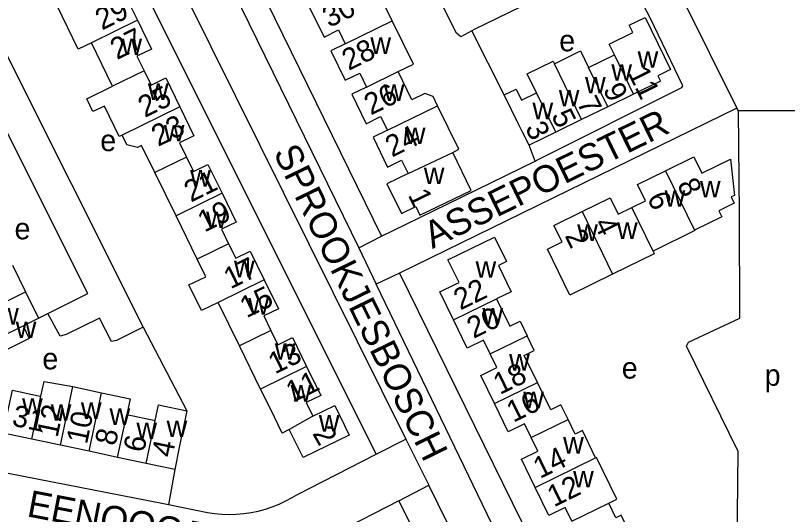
# Model space of a CAD drawing. Extents: x 159441 to 162086, y 388175 to 389787.
# Drawn here: x 161694.2 to 161838.6, y 388530.4 to 388623.7 of the extents above; entities that cross this region are included whole.
import ezdxf

# ---------------------------------------------------------------- set-up
doc = ezdxf.new("R2010")
doc.units = 0
for name, color, linetype in [('BLT_Basislijn', 7, 'Continuous'), ('BLT_Bebouwing', 7, 'Continuous'), ('BLT_Centroide', 7, 'Continuous'), ('BLT_Huisnummer', 7, 'Continuous'), ('BLT_Huisnummer_ tussenligend', 7, 'Continuous'), ('BLT_Onderverdeling_panden', 7, 'Continuous'), ('BLT_Straatnaam', 7, 'Continuous')]:
    doc.layers.add(name, color=color, linetype=linetype)

msp = doc.modelspace()

# ---------------------------------------------------------------- linework, layer by layer
at = {"layer": 'BLT_Basislijn'}
for p, q in [((161705.87, 388667.98), (161767.18, 388544.52)), ((161800.65, 388663.59), (161829.12, 388606.33)), ((161785.62, 388608.84), (161779.55, 388620.77)), ((161758.4, 388580.27), (161762.65, 388582.4)), ((161758.4, 388580.27), (161761.63, 388573.44)), ((161766.01, 388575.54), (161761.63, 388573.44)), ((161761.67, 388541.67), (161767.18, 388544.52)), ((161767.18, 388544.52), (161771.49, 388535.88)), ((161765.89, 388532.98), (161771.49, 388535.88)), ((161765.89, 388532.98), (161746.71, 388523.17))]:
    msp.add_line(p, q, dxfattribs=at)
for points in [[(161705.83, 388698.4), (161703.83, 388696.17), (161703.67, 388695.55), (161703.52, 388692.57), (161704.25, 388690.87), (161758.4, 388580.27)], [(161705.83, 388698.4), (161762.65, 388582.4)], [(161779.55, 388620.77), (161777.5, 388619.65), (161776.7, 388620.38), (161744.51, 388684.36), (161750.03, 388686.97)], [(161761.67, 388541.67), (161721.66, 388621.74), (161699.94, 388664.93)], [(161675.47, 388649.04), (161675.89, 388648.83), (161677.43, 388646.38), (161718.1, 388565.45)], [(161700.24, 388567.96), (161707.73, 388571.69), (161673.2, 388640.55), (161672.73, 388640.65), (161660.17, 388634.37), (161652.91, 388630.82), (161647.97, 388628.23)], [(161806.72, 388634.36), (161806.19, 388633.81), (161779.99, 388621.01), (161779.55, 388620.77)], [(161791.4, 388596.45), (161791.95, 388596.72), (161818.81, 388610.19), (161819.02, 388610.52), (161812.98, 388623.09), (161807.36, 388633.88), (161806.72, 388634.36)], [(161829.12, 388606.33), (161766.01, 388575.54)], [(161829.44, 388605.81), (161829.12, 388606.33)], [(161841.3, 388605.81), (161829.44, 388605.81)], [(161829.58, 388586.6), (161829.44, 388605.81)], [(161791.4, 388596.45), (161790.24, 388599.4)], [(161762.65, 388582.4), (161767.24, 388584.68), (161772.36, 388587.15), (161791.4, 388596.45)], [(161830.47, 388509.89), (161829.04, 388512.75), (161829.36, 388542.18), (161819.66, 388561.9), (161820.07, 388562.63), (161829.65, 388567.12), (161829.58, 388586.6)], [(161766.01, 388575.54), (161792.31, 388522), (161802.85, 388500), (161810.18, 388485.06)], [(161802.39, 388488.47), (161797.1, 388500), (161761.63, 388573.44)], [(161698.52, 388567.08), (161700.24, 388567.96)], [(161718.1, 388565.45), (161713.13, 388562.92), (161712.18, 388562.73), (161709.92, 388567.12), (161703.72, 388564.05), (161702.57, 388563.74), (161700.24, 388567.96)], [(161718.1, 388565.45), (161726.27, 388549.8)], [(161682.54, 388559.38), (161682.69, 388558.28), (161682.76, 388557.21), (161682.74, 388556.13), (161682.7, 388555.61), (161682.37, 388545.64), (161682.35, 388544.95), (161682.4, 388544.26), (161682.54, 388543.58), (161682.76, 388542.92), (161683.04, 388542.29), (161683.4, 388541.7), (161683.83, 388541.16), (161684.31, 388540.67), (161684.85, 388540.23), (161685.44, 388539.86), (161686.06, 388539.57), (161686.71, 388539.34), (161687.39, 388539.19), (161687.69, 388539.15), (161721.9, 388532.46), (161722.81, 388532.27)], [(161722.81, 388532.27), (161730.09, 388530.77), (161731.45, 388530.58), (161732.82, 388530.46), (161734.19, 388530.42), (161735.56, 388530.46), (161736.92, 388530.59), (161738.28, 388530.79), (161739.62, 388531.07), (161740.94, 388531.43), (161742.24, 388531.86), (161743.52, 388532.37), (161744.76, 388532.95), (161745.96, 388533.61), (161746.8, 388534.12), (161761.67, 388541.67)], [(161724, 388538.84), (161722.81, 388532.27)], [(161799.95, 388477.46), (161789.13, 388500), (161771.49, 388535.88)], [(161794.99, 388474.8), (161782.61, 388500), (161765.89, 388532.98)]]:
    msp.add_lwpolyline(points, dxfattribs=at)
at = {"layer": 'BLT_Bebouwing'}
for p, q in [((161800.06, 388604.2), (161795.24, 388601.84)), ((161795.24, 388601.84), (161790.24, 388599.4)), ((161695.63, 388565.67), (161698.52, 388567.08))]:
    msp.add_line(p, q, dxfattribs=at)
for points in [[(161764.68, 388622.66), (161760.72, 388630.76), (161760.38, 388630.59)], [(161710.37, 388629.52), (161711.68, 388626.85), (161714.38, 388628.17), (161717.02, 388622.77)], [(161708.4, 388618.57), (161705.96, 388617.35), (161702.01, 388625.43), (161704.46, 388626.63)], [(161751.93, 388626.49), (161749.22, 388625.16), (161751.92, 388619.63), (161754.63, 388620.95), (161755.88, 388618.38)], [(161717.02, 388622.77), (161719.65, 388617.37), (161716.93, 388616.03), (161718.26, 388613.34)], [(161806.2, 388616.32), (161805.22, 388618.32), (161809.66, 388620.49), (161808.99, 388621.84), (161811.95, 388623.29), (161816.72, 388613.58), (161814.31, 388612.4), (161814.8, 388611.4), (161809.8, 388608.96)], [(161765.75, 388613.17), (161768.62, 388614.57), (161764.68, 388622.66)], [(161712.38, 388610.45), (161708.4, 388618.57)], [(161755.88, 388618.38), (161753.17, 388617.06), (161755.87, 388611.55), (161758.59, 388612.87), (161759.84, 388610.29)], [(161794.99, 388614.65), (161799.85, 388617.02), (161801.38, 388613.96)], [(161801.38, 388613.96), (161806.2, 388616.32)], [(161791.65, 388609.21), (161789.91, 388612.77), (161794.75, 388615.14), (161794.99, 388614.65)], [(161718.26, 388613.34), (161719.58, 388610.65), (161722.3, 388611.99), (161724.94, 388606.59)], [(161773.14, 388606.79), (161772.3, 388608.52), (161770.77, 388609.05), (161768.34, 388607.87), (161765.75, 388613.17)], [(161714.16, 388601.29), (161713.62, 388601.02), (161710.83, 388606.74), (161708.69, 388605.69), (161707.53, 388608.07), (161712.38, 388610.45)], [(161759.84, 388610.29), (161757.12, 388608.97), (161759.81, 388603.43), (161762.49, 388604.76), (161763.77, 388602.23)], [(161785.62, 388608.84), (161787.82, 388609.91), (161788.84, 388607.83), (161791.65, 388609.21)], [(161790.24, 388599.4), (161789.03, 388601.88), (161788.36, 388603.24), (161785.62, 388608.84)], [(161809.8, 388608.96), (161804.98, 388606.6)], [(161724.94, 388606.59), (161727.58, 388601.19), (161724.87, 388599.87), (161726.18, 388597.18)], [(161775.97, 388598.04), (161777.11, 388598.67), (161773.14, 388606.79)], [(161804.98, 388606.6), (161800.06, 388604.2)], [(161720.27, 388594.3), (161717.8, 388599.36), (161717, 388598.96), (161715.03, 388599.51), (161714.16, 388601.29)], [(161763.77, 388602.23), (161761.07, 388600.89), (161763.75, 388595.33), (161766.42, 388596.65), (161767.66, 388594.14)], [(161726.18, 388597.18), (161727.49, 388594.5), (161730.2, 388595.82), (161732.84, 388590.43)], [(161779.41, 388590.96), (161775.97, 388598.04)], [(161815.78, 388594.65), (161821.03, 388597.23), (161822.53, 388594.17), (161827.94, 388596.82), (161828.65, 388590.04), (161828.05, 388589.75), (161828.62, 388588.58), (161825.72, 388587.17), (161826.28, 388586.02), (161821.19, 388583.53)], [(161724.23, 388586.21), (161720.27, 388594.3)], [(161767.66, 388594.14), (161763.68, 388592.17), (161766.37, 388586.63), (161769.06, 388587.94), (161769.85, 388586.32), (161779.41, 388590.96)], [(161809.46, 388587.77), (161812.03, 388589.03), (161810.53, 388592.09), (161815.78, 388594.65)], [(161732.84, 388590.43), (161735.48, 388585.03), (161732.76, 388583.7), (161734.07, 388581.01)], [(161800.15, 388587), (161805.4, 388589.57), (161806.9, 388586.51), (161809.46, 388587.77)], [(161805.87, 388575.33), (161797.89, 388571.42), (161793.67, 388580.02), (161796.41, 388581.36), (161794.91, 388584.42), (161800.15, 388587)], [(161728.18, 388578.13), (161724.23, 388586.21)], [(161821.19, 388583.53), (161821.23, 388583.46), (161813.43, 388579.64)], [(161734.07, 388581.01), (161735.39, 388578.31), (161738.11, 388579.64), (161740.74, 388574.25)], [(161776.5, 388573.44), (161777.15, 388573.76), (161775.09, 388577.98), (161783.8, 388582.23), (161786.03, 388577.67), (161784.52, 388576.93)], [(161813.43, 388579.64), (161813.67, 388579.15), (161805.87, 388575.33)], [(161732.13, 388570.05), (161728.98, 388568.51), (161726.65, 388573.3), (161729.79, 388574.83), (161728.18, 388578.13)], [(161693.68, 388576.99), (161696.1, 388572.05)], [(161784.52, 388576.93), (161786.92, 388572), (161784.19, 388570.69)], [(161740.74, 388574.25), (161743.37, 388568.86), (161740.64, 388567.52), (161741.97, 388564.82)], [(161776.13, 388566.76), (161773.57, 388572.01), (161776.5, 388573.44)], [(161696.1, 388572.05), (161698.52, 388567.08)], [(161736.1, 388561.94), (161732.13, 388570.05)], [(161784.19, 388570.69), (161786.67, 388565.61), (161788.56, 388566.53), (161789.89, 388563.8)], [(161783, 388560.44), (161781.76, 388563.01), (161778.69, 388561.51), (161776.13, 388566.76)], [(161695.63, 388565.67), (161696.8, 388563.28), (161692.79, 388561.31), (161691.63, 388563.68)], [(161741.97, 388564.82), (161743.29, 388562.12), (161746.02, 388563.46), (161748.65, 388558.07)], [(161791.83, 388555.06), (161789.34, 388560.15), (161791.23, 388561.07), (161789.89, 388563.8)], [(161740.05, 388553.86), (161736.1, 388561.94)], [(161783.76, 388551.13), (161781.2, 388556.39), (161784.25, 388557.88), (161783, 388560.44)], [(161748.65, 388558.07), (161751.29, 388552.68), (161748.57, 388551.35), (161749.82, 388548.79)], [(161698.98, 388552.51), (161699.59, 388555.28), (161704.95, 388554.32)], [(161797.54, 388548.16), (161796.19, 388550.9), (161794.31, 388549.98), (161791.83, 388555.06)], [(161697.28, 388544.5), (161691.94, 388545.63), (161693.64, 388553.65), (161698.53, 388552.61), (161698.98, 388552.51)], [(161704.95, 388554.32), (161710.29, 388553.18)], [(161745.41, 388546.3), (161744.06, 388545.64), (161741.87, 388550.14), (161740.05, 388553.86)], [(161710.29, 388553.18), (161715.64, 388552.05), (161715.01, 388549.12)], [(161720.36, 388547.98), (161720.98, 388550.92), (161726.27, 388549.8)], [(161749.82, 388548.79), (161753.9, 388550.78), (161756.6, 388545.25), (161747.98, 388541.05), (161745.41, 388546.3)], [(161790.63, 388544.79), (161789.38, 388547.36), (161786.33, 388545.87), (161783.76, 388551.13)], [(161715.01, 388549.12), (161720.36, 388547.98)], [(161726.27, 388549.8), (161724.85, 388542.93), (161724, 388538.84)], [(161802.7, 388541.03), (161800.23, 388546.11), (161798.86, 388545.44), (161797.54, 388548.16)], [(161791.38, 388535.49), (161788.82, 388540.74), (161791.88, 388542.23), (161790.63, 388544.79)], [(161702.63, 388543.37), (161697.28, 388544.5)], [(161707.97, 388542.23), (161702.63, 388543.37)], [(161713.32, 388541.1), (161707.97, 388542.23)], [(161718.66, 388539.97), (161713.32, 388541.1)], [(161805.17, 388532.54), (161806.68, 388533.28), (161802.85, 388541.1), (161802.7, 388541.03)], [(161724, 388538.84), (161718.66, 388539.97)], [(161798.27, 388529.15), (161797.01, 388531.73), (161793.95, 388530.23), (161791.38, 388535.49)], [(161809.97, 388525.21), (161807.49, 388530.29), (161806.5, 388529.81), (161805.17, 388532.54)]]:
    msp.add_lwpolyline(points, dxfattribs=at)
at = {"layer": 'BLT_Onderverdeling_panden'}
for p, q in [((161717.02, 388622.77), (161708.4, 388618.57)), ((161755.88, 388618.38), (161764.68, 388622.66)), ((161809.8, 388608.96), (161806.2, 388616.32)), ((161800.06, 388604.2), (161794.99, 388614.65)), ((161718.26, 388613.34), (161712.38, 388610.45)), ((161759.84, 388610.29), (161765.75, 388613.17)), ((161804.98, 388606.6), (161801.38, 388613.96)), ((161795.24, 388601.84), (161791.65, 388609.21)), ((161724.94, 388606.59), (161714.16, 388601.29)), ((161763.77, 388602.23), (161773.14, 388606.79)), ((161726.18, 388597.18), (161720.27, 388594.3)), ((161767.66, 388594.14), (161775.97, 388598.04)), ((161815.78, 388594.65), (161821.19, 388583.53)), ((161732.84, 388590.43), (161724.23, 388586.21)), ((161800.15, 388587), (161805.87, 388575.33)), ((161813.43, 388579.64), (161809.46, 388587.77)), ((161734.07, 388581.01), (161728.18, 388578.13)), ((161740.74, 388574.25), (161732.13, 388570.05)), ((161685.92, 388566.94), (161696.1, 388572.05)), ((161776.13, 388566.76), (161784.19, 388570.69)), ((161691.63, 388563.68), (161695.63, 388565.67)), ((161741.97, 388564.82), (161736.1, 388561.94)), ((161783, 388560.44), (161789.89, 388563.8)), ((161748.65, 388558.07), (161740.05, 388553.86)), ((161783.76, 388551.13), (161791.83, 388555.06)), ((161702.63, 388543.37), (161704.95, 388554.32)), ((161697.28, 388544.5), (161698.98, 388552.51)), ((161707.97, 388542.23), (161710.29, 388553.18)), ((161713.32, 388541.1), (161715.01, 388549.12)), ((161718.66, 388539.97), (161720.36, 388547.98)), ((161749.82, 388548.79), (161745.41, 388546.3)), ((161790.63, 388544.79), (161797.54, 388548.16)), ((161791.38, 388535.49), (161802.7, 388541.03)), ((161798.27, 388529.15), (161805.17, 388532.54))]:
    msp.add_line(p, q, dxfattribs=at)

# ---------------------------------------------------------------- texts
at = {"layer": 'BLT_Centroide'}
for s, p in [('e', (161795.89, 388616.96)), ('w', (161714.03, 388616.28)), ('w', (161760.58, 388616.47)), ('w', (161810.55, 388613.88)), ('w', (161805.64, 388611.47)), ('w', (161800.72, 388609.09)), ('w', (161718.98, 388607.88)), ('w', (161763.08, 388607.69)), ('w', (161795.81, 388606.69)), ('w', (161790.89, 388604.28)), ('w', (161721.95, 388600.12)), ('w', (161767.02, 388599.62)), ('e', (161710.07, 388598.31)), ('w', (161726.88, 388591.69)), ('w', (161770.57, 388592.16)), ('w', (161822.2, 388589.67)), ('w', (161815.59, 388587.91)), ('w', (161729.86, 388583.95)), ('e', (161694.04, 388581.83)), ('w', (161799.25, 388581.55)), ('w', (161806.69, 388581.91)), ('w', (161735.07, 388574.75)), ('w', (161780.25, 388574.67)), ('w', (161737.75, 388567.77)), ('w', (161690.97, 388565.91)), ('w', (161781.53, 388565.91)), ('w', (161694.26, 388563.38)), ('w', (161742.7, 388559.34)), ('e', (161699.24, 388557.54)), ('w', (161786.52, 388557.31)), ('e', (161807.59, 388555.81)), ('p', (161834.3, 388554.47)), ('w', (161745.67, 388551.53)), ('w', (161695.45, 388549.06)), ('w', (161789.17, 388550.28)), ('w', (161700.8, 388547.94)), ('w', (161706.45, 388548.28)), ('w', (161711.8, 388547.16)), ('w', (161722.47, 388544.88)), ('w', (161750.94, 388545.91)), ('w', (161716.83, 388544.53)), ('w', (161796.62, 388541.81)), ('w', (161798.49, 388535.47))]:
    msp.add_text(s, height=4, dxfattribs=at).set_placement(p)
at = {"layer": 'BLT_Huisnummer'}
for s, rotation, p in [('27', 26.0328, (161713.18, 388615.31)), ('28', 26.2599, (161756.52, 388613.28)), ('11', 296.0643, (161808.65, 388612.95)), ('7', 296.0643, (161799.11, 388607.38)), ('23', 26.0328, (161720.88, 388599.09)), ('24', 26.2599, (161764.62, 388597.09)), ('3', 296.0643, (161789.44, 388602.68)), ('8', 296.0832, (161817.85, 388592.07)), ('1', 295.8993, (161767.53, 388590.14)), ('19', 26.0328, (161729.53, 388583.07)), ('2', 296.0832, (161796.87, 388582.51)), ('22', 26.0478, (161777.39, 388568.51)), ('15', 26.0328, (161737.43, 388567.07)), ('18', 26.0478, (161784.81, 388552.74)), ('11', 26.0328, (161746.05, 388551.26)), ('31', 348.3083, (161693.39, 388547.06)), ('8', 78.3083, (161712.93, 388543.12)), ('2', 299.7533, (161749.65, 388545.57)), ('4', 78.3083, (161723.54, 388540.93)), ('14', 26.0478, (161792.28, 388537.04))]:
    msp.add_text(s, height=4, rotation=rotation, dxfattribs=at).set_placement(p)
at = {"layer": 'BLT_Huisnummer_ tussenligend'}
for s, rotation, p in [('30', 26.2599, (161752.87, 388621.29)), ('29', 26.0328, (161710.38, 388620.83)), ('25', 26.0328, (161718.39, 388604.5)), ('26', 26.2599, (161760.67, 388604.95)), ('9', 296.0643, (161804, 388609.87)), ('5', 296.0643, (161794.33, 388604.97)), ('21', 26.0328, (161727, 388588.68)), ('6', 296.0832, (161812.23, 388589.59)), ('4', 296.0832, (161802.26, 388584.8)), ('17', 26.0328, (161734.4, 388572.46)), ('20', 26.0478, (161779.87, 388563.21)), ('13', 26.0328, (161742.73, 388556.57)), ('16', 26.0478, (161787.3, 388547.54)), ('12', 78.3083, (161702.08, 388544.67)), ('10', 78.3083, (161707.58, 388543.41)), ('6', 78.3083, (161718.24, 388541.86)), ('12', 26.0478, (161794.9, 388531.74))]:
    msp.add_text(s, height=4, rotation=rotation, dxfattribs=at).set_placement(p)
at = {"layer": 'BLT_Straatnaam'}
for s, rotation, p in [('ASSEPOESTER', 26.0353, (161772.16, 388580.01)), ('SPROOKJESBOSCH', 296.0367, (161742.36, 388598.05)), ('EENOOGJE', 349.2646, (161696.18, 388530.1))]:
    msp.add_text(s, height=5, rotation=rotation, dxfattribs=at).set_placement(p)

doc.saveas('drawing.dxf')
